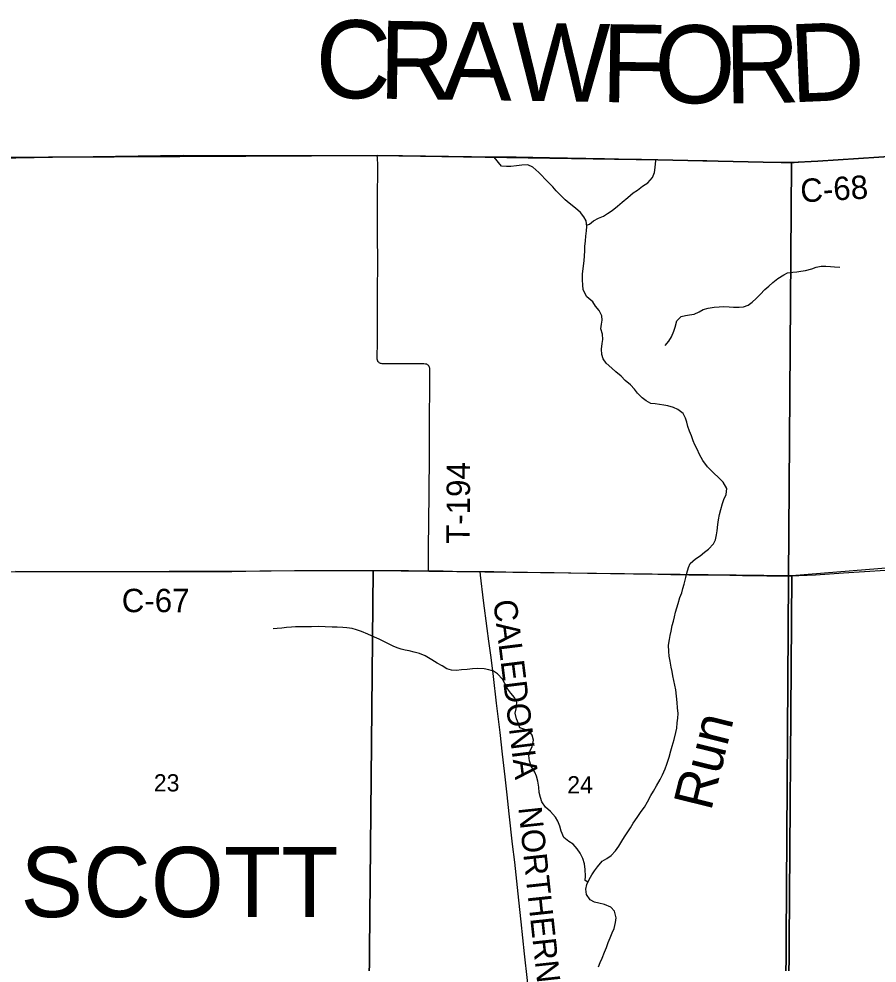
# Model space of a CAD drawing. Extents: x 1584893 to 1934202, y 663575 to 1091909.
# Drawn here: x 1831624 to 1842630, y 974741 to 986850 of the extents above; entities that cross this region are included whole.
import ezdxf

# ---------------------------------------------------------------- set-up
doc = ezdxf.new("R2010")
doc.units = 0
for name, color, linetype in [('GM_X_Adjacent_County', 7, 'Continuous'), ('GM_X_Adjacent_County_Text', 7, 'Continuous'), ('GM_X_County', 7, 'Continuous'), ('GM_X_County_Road', 7, 'Continuous'), ('GM_X_County_Road_Text', 7, 'Continuous'), ('GM_X_Minor_River', 7, 'Continuous'), ('GM_X_Minor_River_Text', 7, 'Continuous'), ('GM_X_Section', 7, 'Continuous'), ('GM_X_Section_Text', 7, 'Continuous'), ('GM_X_Township', 7, 'Continuous'), ('GM_X_Township_Road', 7, 'Continuous'), ('GM_X_Township_Road_Text', 7, 'Continuous'), ('GM_X_Township_Text', 7, 'Continuous')]:
    doc.layers.add(name, color=color, linetype=linetype)

msp = doc.modelspace()

# ---------------------------------------------------------------- linework, layer by layer
at = {"layer": 'GM_X_Adjacent_County'}
msp.add_lwpolyline([(1852293, 985374), (1849534, 985395), (1846800, 985384), (1846658, 985379), (1845572, 985289), (1845074, 985259), (1844196, 985194), (1842914, 985093), (1841872, 985027), (1841533, 985009), (1841171, 985014), (1839819, 985043), (1836217, 985098), (1828627, 985061), (1820580, 985048), (1810918, 985033), (1809554, 985051)], dxfattribs=at)
at = {"layer": 'GM_X_County'}
msp.add_lwpolyline([(1809554, 985051), (1810918, 985033), (1820580, 985048), (1828627, 985061), (1836217, 985098), (1839819, 985043), (1841171, 985014), (1841533, 985009), (1841872, 985027), (1842914, 985093), (1844196, 985194), (1845074, 985259), (1845572, 985289), (1846658, 985379), (1846800, 985384), (1849534, 985395), (1852293, 985374)], dxfattribs=at)
at = {"layer": 'GM_X_County_Road'}
for points in [[(1841620, 985012), (1841902, 985029), (1842911, 985096)], [(1841545, 979707), (1841625, 979710), (1841839, 979722), (1842199, 979744), (1842740, 979779), (1843116, 979804), (1843362, 979818), (1843805, 979845), (1844001, 979858), (1844116, 979867), (1844180, 979873)], [(1831580, 979767), (1831777, 979765), (1832007, 979763), (1832220, 979761), (1832762, 979762), (1833107, 979761), (1833435, 979762), (1833714, 979761), (1834141, 979764), (1834354, 979765), (1834535, 979767), (1834715, 979770), (1835158, 979774), (1835602, 979775), (1835848, 979777), (1836094, 979777), (1836406, 979776), (1836619, 979774), (1836878, 979772)], [(1836878, 979772), (1837063, 979771), (1837309, 979765), (1837425, 979764), (1837539, 979763)], [(1837539, 979763), (1837562, 979763), (1837713, 979761), (1837867, 979759), (1838146, 979754), (1838490, 979749), (1838917, 979742), (1839508, 979734), (1839656, 979731), (1839820, 979729), (1839984, 979725), (1840214, 979720), (1840394, 979719), (1840575, 979718), (1840903, 979713), (1841215, 979708), (1841363, 979706), (1841510, 979706), (1841545, 979707)]]:
    msp.add_lwpolyline(points, dxfattribs=at)
at = {"layer": 'GM_X_Minor_River'}
for points in [[(1840176, 979685), (1840191, 979743), (1840210, 979813), (1840231, 979865), (1840303, 979925), (1840359, 979962), (1840418, 980011), (1840469, 980048), (1840530, 980117), (1840558, 980169), (1840569, 980231), (1840578, 980284), (1840588, 980366), (1840597, 980426), (1840608, 980494), (1840626, 980556), (1840647, 980634), (1840666, 980688), (1840696, 980751), (1840705, 980829), (1840657, 980907), (1840604, 980960), (1840526, 981032), (1840457, 981107), (1840397, 981185), (1840353, 981264), (1840322, 981331), (1840291, 981387), (1840270, 981440), (1840248, 981501), (1840225, 981563), (1840204, 981622), (1840190, 981678), (1840175, 981729), (1840142, 981788), (1840073, 981841), (1840018, 981868), (1839948, 981888), (1839894, 981897), (1839840, 981904), (1839783, 981911), (1839729, 981919), (1839667, 981952), (1839616, 981989), (1839558, 982050), (1839519, 982101), (1839468, 982155), (1839401, 982212), (1839346, 982267), (1839281, 982323), (1839226, 982370), (1839156, 982434), (1839119, 982491), (1839100, 982547), (1839094, 982614), (1839105, 982686), (1839112, 982740), (1839110, 982806), (1839089, 982876), (1839096, 982934), (1839103, 982986), (1839101, 983041), (1839066, 983112), (1839017, 983167), (1838984, 983220), (1838906, 983287), (1838862, 983375), (1838857, 983439), (1838850, 983499), (1838852, 983575), (1838860, 983649), (1838872, 983745), (1838877, 983811), (1838880, 983877), (1838883, 983932), (1838889, 984002), (1838894, 984064), (1838902, 984130), (1838907, 984186), (1838900, 984260), (1838871, 984311), (1838825, 984366), (1838762, 984423), (1838683, 984485), (1838630, 984530), (1838567, 984592), (1838515, 984643), (1838472, 984696), (1838409, 984760), (1838294, 984880), (1838217, 984948), (1838150, 984976), (1838076, 984973), (1838006, 984965), (1837933, 984958), (1837879, 984955), (1837812, 984961), (1837721, 985076)], [(1838905, 984206), (1838943, 984219), (1838994, 984258), (1839059, 984295), (1839120, 984320), (1839174, 984353), (1839231, 984392), (1839300, 984450), (1839359, 984499), (1839432, 984558), (1839500, 984619), (1839558, 984655), (1839623, 984704), (1839690, 984747), (1839750, 984814), (1839775, 984880), (1839784, 984946), (1839794, 985032)], [(1839912, 982663), (1839961, 982716), (1839995, 982773), (1840024, 982845), (1840039, 982897), (1840061, 982978), (1840118, 983035), (1840174, 983044), (1840224, 983055), (1840285, 983062), (1840347, 983091), (1840400, 983122), (1840462, 983139), (1840542, 983153), (1840605, 983158), (1840663, 983160), (1840734, 983155), (1840788, 983154), (1840862, 983154), (1840918, 983159), (1840975, 983180), (1841026, 983217), (1841079, 983266), (1841132, 983317), (1841189, 983378), (1841240, 983421), (1841295, 983470), (1841356, 983521), (1841433, 983568), (1841483, 983591), (1841548, 983603), (1841600, 983608), (1841654, 983615), (1841714, 983624), (1841792, 983646), (1841847, 983667), (1841913, 983680), (1841973, 983677), (1842031, 983673), (1842085, 983668), (1842151, 983665)], [(1839057, 974691), (1839078, 974747), (1839103, 974806), (1839133, 974882), (1839160, 974942), (1839183, 975005), (1839206, 975063), (1839234, 975127), (1839257, 975186), (1839275, 975260), (1839282, 975322), (1839262, 975405), (1839217, 975460), (1839132, 975494), (1839062, 975509), (1839004, 975524), (1838951, 975552), (1838904, 975621), (1838894, 975687), (1838907, 975749), (1838938, 975815), (1838970, 975872), (1839005, 975926), (1839046, 975977), (1839105, 976050), (1839164, 976083), (1839221, 976122), (1839276, 976181), (1839319, 976242), (1839357, 976303), (1839390, 976359), (1839423, 976410), (1839466, 976477), (1839501, 976535), (1839555, 976610), (1839604, 976683), (1839646, 976740), (1839687, 976810), (1839729, 976889), (1839764, 976944), (1839803, 977014), (1839849, 977095), (1839878, 977157), (1839912, 977234), (1839933, 977290), (1839963, 977383), (1839985, 977463), (1840004, 977525), (1840028, 977609), (1840050, 977697), (1840061, 977754), (1840068, 977824), (1840074, 977883), (1840077, 977943), (1840072, 978013), (1840066, 978085), (1840058, 978166), (1840047, 978246), (1840037, 978306), (1840024, 978365), (1840011, 978425), (1840000, 978482), (1839987, 978538), (1839975, 978613), (1839964, 978677), (1839958, 978737), (1839953, 978820), (1839967, 978891), (1839978, 978943), (1839989, 978999), (1840003, 979071), (1840018, 979127), (1840031, 979181), (1840046, 979241), (1840061, 979295), (1840077, 979352), (1840102, 979430), (1840125, 979488), (1840137, 979544), (1840154, 979601), (1840176, 979685)], [(1838921, 975779), (1838886, 975802), (1838889, 975856), (1838887, 975942), (1838877, 976014), (1838858, 976083), (1838822, 976152), (1838785, 976207), (1838732, 976264), (1838675, 976301), (1838612, 976351), (1838580, 976434), (1838561, 976496), (1838536, 976559), (1838505, 976612), (1838441, 976683), (1838378, 976741), (1838330, 976808), (1838315, 976866), (1838298, 976927), (1838290, 976997), (1838279, 977074), (1838263, 977140), (1838242, 977191), (1838195, 977266), (1838173, 977335), (1838164, 977405), (1838182, 977465), (1838205, 977520), (1838222, 977600), (1838208, 977665), (1838163, 977724), (1838111, 977735), (1838050, 977758), (1838029, 977813), (1838006, 977872), (1837988, 977944), (1838003, 978002), (1838011, 978086), (1837978, 978145), (1837933, 978202), (1837894, 978253), (1837856, 978326), (1837825, 978381), (1837762, 978450), (1837711, 978483), (1837652, 978503), (1837590, 978514), (1837508, 978520), (1837440, 978515), (1837372, 978508), (1837298, 978500), (1837236, 978493), (1837172, 978497), (1837110, 978516), (1837051, 978551), (1836986, 978589), (1836919, 978632), (1836834, 978680), (1836762, 978710), (1836693, 978729), (1836631, 978746), (1836579, 978756), (1836528, 978767), (1836476, 978786), (1836422, 978805), (1836337, 978849), (1836244, 978895), (1836185, 978922), (1836098, 978958), (1836019, 978994), (1835955, 979015), (1835897, 979032), (1835830, 979040), (1835778, 979043), (1835704, 979047), (1835640, 979050), (1835550, 979054), (1835464, 979058), (1835378, 979053), (1835300, 979053), (1835238, 979054), (1835172, 979054), (1835118, 979051), (1835056, 979044), (1834998, 979037), (1834936, 979030), (1834884, 979028)]]:
    msp.add_lwpolyline(points, dxfattribs=at)
at = {"layer": 'GM_X_Section'}
for points in [[(1841535, 979712), (1844949, 979989), (1846705, 980015), (1846710, 974657), (1841497, 974418)], [(1830928, 979760), (1836169, 979777), (1836118, 974458), (1830875, 974457)], [(1836169, 979777), (1841535, 979712), (1841497, 974418), (1836118, 974458)]]:
    msp.add_lwpolyline(points, close=True, dxfattribs=at)
at = {"layer": 'GM_X_Township'}
msp.add_lwpolyline([(1852487, 963992), (1847071, 963938), (1846780, 963929), (1841387, 963824), (1841405, 966456), (1841436, 971009), (1841459, 974382), (1841496, 979677), (1841532, 984992), (1841533, 985009), (1841872, 985027), (1842914, 985093), (1844196, 985194), (1845074, 985259), (1845572, 985289), (1846658, 985379), (1846800, 985384), (1849534, 985395), (1852293, 985374)], dxfattribs=at)
msp.add_lwpolyline([(1809388, 963837), (1809397, 965194), (1809409, 966524), (1809470, 974481), (1809490, 979763), (1809554, 985051), (1810918, 985033), (1820580, 985048), (1828627, 985061), (1836217, 985098), (1839819, 985043), (1841171, 985014), (1841533, 985009), (1841532, 984992), (1841496, 979677), (1841459, 974382), (1841436, 971009), (1841405, 966456), (1841387, 963824), (1839237, 963824), (1832077, 963824), (1823776, 963824), (1815539, 963824)], close=True, dxfattribs=at)
at = {"layer": 'GM_X_Township_Road'}
for points in [[(1828630, 985060), (1828797, 985062), (1829223, 985062), (1829748, 985063), (1830043, 985061), (1830946, 985060), (1831585, 985067), (1832290, 985079), (1832864, 985090), (1833438, 985098), (1833734, 985101), (1834406, 985098), (1834931, 985097), (1835866, 985098), (1836217, 985098)], [(1836217, 985098), (1836259, 985098), (1836543, 985096), (1837134, 985090), (1837429, 985086), (1837757, 985082), (1838003, 985079), (1838429, 985072), (1838659, 985068), (1839135, 985060), (1839315, 985056), (1839610, 985049), (1839774, 985046), (1839905, 985044), (1840447, 985032), (1840676, 985024), (1841037, 985017), (1841175, 985014), (1841398, 985010), (1841524, 985009), (1841531, 985009), (1841563, 985010), (1841565, 985010), (1841594, 985011), (1841620, 985012)], [(1836878, 979772), (1836877, 979812), (1836877, 979829), (1836879, 980107), (1836880, 980353), (1836886, 980812), (1836890, 981206), (1836891, 981369), (1836891, 981828), (1836892, 982025), (1836896, 982304), (1836896, 982332), (1836895, 982360), (1836894, 982371), (1836891, 982380), (1836887, 982392), (1836882, 982401), (1836874, 982410), (1836865, 982415), (1836854, 982420), (1836840, 982423), (1836817, 982425), (1836784, 982426), (1836718, 982426), (1836547, 982425), (1836331, 982426), (1836292, 982426), (1836282, 982427), (1836271, 982429), (1836261, 982432), (1836253, 982436), (1836245, 982440), (1836239, 982446), (1836233, 982452), (1836229, 982458), (1836225, 982465), (1836224, 982469), (1836223, 982471), (1836221, 982476), (1836220, 982480), (1836219, 982486), (1836218, 982497), (1836217, 982515), (1836221, 982695), (1836223, 983054), (1836224, 983300), (1836225, 983776), (1836224, 984027), (1836224, 984251), (1836224, 984579), (1836225, 984907), (1836225, 984998), (1836224, 985043), (1836222, 985066), (1836221, 985075), (1836220, 985085), (1836217, 985098)], [(1838155, 974444), (1838147, 974519), (1838110, 974861), (1838065, 975269), (1838035, 975546), (1837982, 976035), (1837955, 976264), (1837912, 976655), (1837886, 976900), (1837860, 977128), (1837827, 977421), (1837794, 977698), (1837751, 978073), (1837711, 978415), (1837679, 978659), (1837651, 978871), (1837629, 979033), (1837584, 979391), (1837545, 979717), (1837539, 979763)]]:
    msp.add_lwpolyline(points, dxfattribs=at)

# ---------------------------------------------------------------- texts
at = {"layer": 'GM_X_Adjacent_County_Text'}
for s, rotation, p in [('C', 359.1375, (1835422, 985840)), ('R', 359.1382, (1836236, 985827)), ('A', 359.1377, (1837050, 985815)), ('W', 359.1376, (1837934, 985802)), ('F', 359.1371, (1839087, 985784)), ('O', 359.382, (1839769, 985774)), ('R', 0.8487, (1840681, 985765)), ('D', 2.4963, (1841527, 985778))]:
    msp.add_text(s, height=1000, rotation=rotation, dxfattribs=at).set_placement(p)
at = {"layer": 'GM_X_County_Road_Text'}
for s, rotation, p in [('C-68', 3.4241, (1841654, 984495)), ('C-67', 0, (1832943, 979241))]:
    msp.add_text(s, height=300, rotation=rotation, dxfattribs=at).set_placement(p)
at = {"layer": 'GM_X_Minor_River_Text'}
msp.add_text('Run', height=500.1, rotation=76.1199, dxfattribs=at).set_placement((1840500, 976681))
at = {"layer": 'GM_X_Section_Text'}
for s, p in [('23', (1833354, 976942)), ('24', (1838656, 976917))]:
    msp.add_text(s, height=221, rotation=0, dxfattribs=at).set_placement(p)
at = {"layer": 'GM_X_Township_Road_Text'}
for s, rotation, p in [('T-194', 89.7193, (1837406, 980116)), ('CALEDONIA', 277.038, (1837706, 979386)), ('NORTHERN', 276.1598, (1838028, 976734))]:
    msp.add_text(s, height=300, rotation=rotation, dxfattribs=at).set_placement(p)
at = {"layer": 'GM_X_Township_Text'}
msp.add_text('SCOTT', height=900, rotation=0, dxfattribs=at).set_placement((1831644, 975331))

doc.saveas('drawing.dxf')
